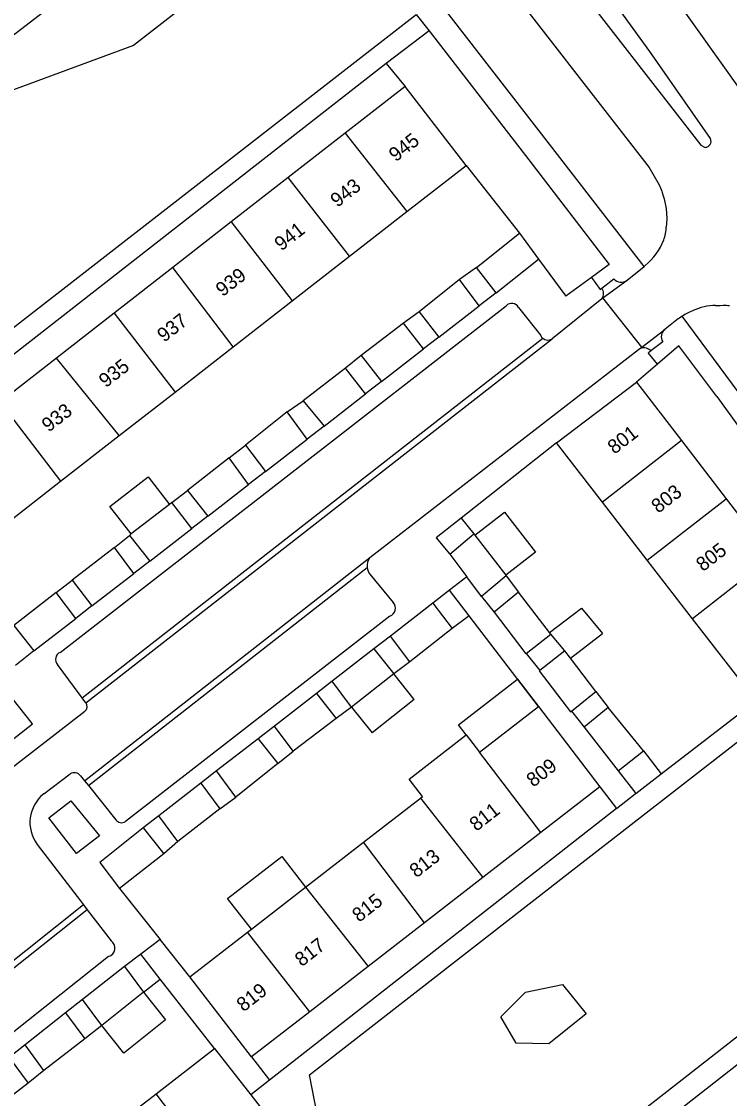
# Model space of a CAD drawing. Extents: x 194485 to 197793, y 468269 to 470822.
# Drawn here: x 196270.4 to 196330.5, y 470346.3 to 470437.7 of the extents above; entities that cross this region are included whole.
import ezdxf

# ---------------------------------------------------------------- set-up
doc = ezdxf.new("R2010")
doc.units = 0
for name, color, linetype in [('BGT grensvlak begroeid terreindeel', 7, 'Continuous'), ('BGT grensvlak gebouwinstallatie plus 1', 7, 'Continuous'), ('BGT grensvlak onbegroeid terreindeel', 7, 'Continuous'), ('BGT grensvlak pand op maaiveld', 7, 'Continuous'), ('BGT grensvlak pand op maaiveld LR', 7, 'Continuous'), ('BGT grensvlak wegdeel', 7, 'Continuous'), ('BGT tekst huisnummerreeks', 7, 'Continuous')]:
    doc.layers.add(name, color=color, linetype=linetype)

msp = doc.modelspace()

# ---------------------------------------------------------------- linework, layer by layer
at = {"layer": 'BGT grensvlak begroeid terreindeel'}
msp.add_lwpolyline([(196296.149, 470448.349), (196279.911, 470435.709), (196266.009, 470430.58), (196264.413, 470432.51)], dxfattribs=at)
at = {"layer": 'BGT grensvlak gebouwinstallatie plus 1'}
for p, q in [((196309.053, 470416.86), (196307.599, 470415.841)), ((196310.698, 470414.729), (196309.254, 470413.611)), ((196304.162, 470413.109), (196302.847, 470412.142)), ((196305.837, 470410.964), (196304.54, 470409.96)), ((196299.257, 470409.397), (196297.917, 470408.34)), ((196300.963, 470407.19), (196299.608, 470406.141)), ((196292.962, 470404.615), (196294.315, 470405.557)), ((196296.09, 470403.417), (196294.646, 470402.298)), ((196288.033, 470400.724), (196289.411, 470401.78)), ((196291.111, 470399.56), (196289.67, 470398.445)), ((196283.168, 470396.922), (196284.482, 470397.953)), ((196286.227, 470395.779), (196284.846, 470394.709)), ((196307.751, 470395.604), (196308.804, 470394.267)), ((196278.277, 470393.108), (196279.566, 470394.138)), ((196281.286, 470391.952), (196279.946, 470390.915)), ((196311.571, 470390.71), (196312.601, 470389.305)), ((196273.322, 470389.293), (196274.7, 470390.337)), ((196306.753, 470389.488), (196305.328, 470388.383)), ((196308.412, 470387.321), (196306.753, 470389.488)), ((196309.474, 470388.959), (196310.529, 470387.618)), ((196276.369, 470388.145), (196275.012, 470387.094)), ((196315.252, 470385.886), (196317.95, 470387.95)), ((196317.95, 470387.95), (196319.751, 470385.803)), ((196308.412, 470387.321), (196306.978, 470386.223)), ((196301.728, 470385.592), (196300.317, 470384.497)), ((196316.531, 470384.351), (196315.362, 470385.744)), ((196317.02, 470383.712), (196319.751, 470385.803)), ((196271.439, 470384.327), (196269.877, 470383.106)), ((196313.268, 470384.124), (196314.415, 470382.661)), ((196303.364, 470383.414), (196302.011, 470382.395)), ((196303.75, 470380.201), (196302.011, 470382.395)), ((196296.792, 470381.764), (196295.445, 470380.72)), ((196319.189, 470380.877), (196320.232, 470379.522)), ((196298.435, 470379.561), (196297.107, 470378.607)), ((196298.435, 470379.561), (196300.174, 470377.367)), ((196303.75, 470380.201), (196300.174, 470377.367)), ((196317.109, 470379.227), (196318.172, 470377.873)), ((196291.881, 470377.956), (196290.489, 470376.876)), ((196292.165, 470374.766), (196293.467, 470375.835)), ((196323.235, 470375.844), (196324.73, 470373.901)), ((196286.965, 470374.144), (196285.637, 470373.114)), ((196321.073, 470374.154), (196322.568, 470372.238)), ((196322.568, 470372.238), (196324.73, 470373.901)), ((196287.249, 470370.939), (196288.602, 470371.919)), ((196282.063, 470370.342), (196280.73, 470369.308)), ((196283.672, 470368.155), (196282.473, 470367.113)), ((196280.515, 470358.58), (196279.128, 470357.534)), ((196282.168, 470356.469), (196280.515, 470358.58)), ((196280.755, 470355.362), (196282.168, 470356.469)), ((196280.755, 470355.362), (196282.625, 470353.016)), ((196275.574, 470354.74), (196274.139, 470353.612)), ((196277.217, 470352.541), (196275.776, 470351.42)), ((196279.087, 470350.195), (196277.217, 470352.541)), ((196282.625, 470353.016), (196279.087, 470350.195)), ((196270.705, 470350.912), (196269.335, 470349.835)), ((196272.275, 470348.714), (196270.948, 470347.657))]:
    msp.add_line(p, q, dxfattribs=at)
for points in [[(196279.716, 470394.254), (196277.907, 470396.596), (196281.16, 470399.11), (196282.97, 470396.769)], [(196308.901, 470394.142), (196311.423, 470396.107), (196314.064, 470392.717), (196311.539, 470390.751)], [(196307.751, 470395.604), (196305.614, 470393.92), (196306.782, 470392.531)], [(196308.155, 470377.201), (196307.498, 470378.049), (196312.515, 470381.934), (196314.314, 470379.611)], [(196289.921, 470360.715), (196287.894, 470363.331), (196292.492, 470366.894), (196294.519, 470364.277)]]:
    msp.add_lwpolyline(points, dxfattribs=at)
at = {"layer": 'BGT grensvlak onbegroeid terreindeel'}
for p, q in [((196301.37, 470434.173), (196302.977, 470432.237)), ((196308.151, 470425.529), (196312.683, 470419.799))]:
    msp.add_line(p, q, dxfattribs=at)
msp.add_lwpolyline([(196315.19, 470350.978), (196312.409, 470351.049), (196311.105, 470353.263), (196313.199, 470355.359), (196316.341, 470356.031), (196318.357, 470353.54), (196315.19, 470350.978)], dxfattribs=at)
at = {"layer": 'BGT grensvlak pand op maaiveld'}
for p, q in [((196302.977, 470432.237), (196297.893, 470428.281)), ((196308.151, 470425.529), (196302.977, 470432.237)), ((196297.893, 470428.281), (196293.04, 470424.504)), ((196303.126, 470421.62), (196308.151, 470425.529)), ((196293.04, 470424.504), (196288.203, 470420.741)), ((196298.242, 470417.821), (196303.126, 470421.62)), ((196288.203, 470420.741), (196283.248, 470416.885)), ((196309.053, 470416.86), (196312.683, 470419.799)), ((196312.683, 470419.799), (196314.302, 470417.569)), ((196293.371, 470414.032), (196298.242, 470417.821)), ((196310.698, 470414.729), (196314.302, 470417.569)), ((196283.248, 470416.885), (196278.255, 470412.999)), ((196310.698, 470414.729), (196309.053, 470416.86)), ((196307.599, 470415.841), (196304.162, 470413.109)), ((196309.254, 470413.611), (196307.599, 470415.841)), ((196288.373, 470410.144), (196293.371, 470414.032)), ((196305.837, 470410.964), (196309.254, 470413.611)), ((196278.255, 470412.999), (196273.349, 470409.182)), ((196304.162, 470413.109), (196305.837, 470410.964)), ((196302.847, 470412.142), (196299.257, 470409.397)), ((196304.54, 470409.96), (196302.847, 470412.142)), ((196283.43, 470406.298), (196288.373, 470410.144)), ((196300.963, 470407.19), (196304.54, 470409.96)), ((196273.349, 470409.182), (196268.544, 470405.443)), ((196299.257, 470409.397), (196300.963, 470407.19)), ((196297.917, 470408.34), (196294.315, 470405.557)), ((196299.608, 470406.141), (196297.917, 470408.34)), ((196315.85, 470401.986), (196322.638, 470407.129)), ((196322.638, 470407.129), (196326.454, 470402.176)), ((196278.679, 470402.602), (196283.43, 470406.298)), ((196296.09, 470403.417), (196299.608, 470406.141)), ((196294.315, 470405.557), (196296.09, 470403.417)), ((196292.962, 470404.615), (196289.411, 470401.78)), ((196294.646, 470402.298), (196292.962, 470404.615)), ((196273.708, 470398.735), (196278.679, 470402.602)), ((196289.411, 470401.78), (196291.111, 470399.56)), ((196291.111, 470399.56), (196294.646, 470402.298)), ((196319.735, 470396.96), (196315.85, 470401.986)), ((196326.454, 470402.176), (196330.255, 470397.24)), ((196288.033, 470400.724), (196284.482, 470397.953)), ((196289.67, 470398.445), (196288.033, 470400.724)), ((196268.851, 470394.957), (196273.708, 470398.735)), ((196284.482, 470397.953), (196286.227, 470395.779)), ((196286.227, 470395.779), (196289.67, 470398.445)), ((196283.168, 470396.922), (196282.97, 470396.769)), ((196284.846, 470394.709), (196283.168, 470396.922)), ((196323.547, 470392.027), (196319.735, 470396.96)), ((196330.255, 470397.24), (196334.064, 470392.294)), ((196282.97, 470396.769), (196279.716, 470394.254)), ((196279.716, 470394.254), (196279.566, 470394.138)), ((196281.286, 470391.952), (196284.846, 470394.709)), ((196306.782, 470392.531), (196308.804, 470394.267)), ((196308.804, 470394.267), (196308.901, 470394.142)), ((196279.566, 470394.138), (196281.286, 470391.952)), ((196308.901, 470394.142), (196311.539, 470390.751)), ((196278.277, 470393.108), (196274.7, 470390.337)), ((196279.946, 470390.915), (196278.277, 470393.108)), ((196306.782, 470392.531), (196308.225, 470390.63)), ((196327.396, 470387.047), (196323.547, 470392.027)), ((196276.369, 470388.145), (196279.946, 470390.915)), ((196309.474, 470388.959), (196308.225, 470390.63)), ((196311.571, 470390.71), (196309.474, 470388.959)), ((196311.539, 470390.751), (196311.571, 470390.71)), ((196274.7, 470390.337), (196276.369, 470388.145)), ((196273.322, 470389.293), (196269.745, 470386.497)), ((196275.012, 470387.094), (196273.322, 470389.293)), ((196312.601, 470389.305), (196310.529, 470387.618)), ((196315.252, 470385.886), (196312.601, 470389.305)), ((196305.328, 470388.383), (196301.728, 470385.592)), ((196305.328, 470388.383), (196306.978, 470386.223)), ((196271.439, 470384.327), (196275.012, 470387.094)), ((196269.745, 470386.497), (196271.439, 470384.327)), ((196306.978, 470386.223), (196303.364, 470383.414)), ((196303.364, 470383.414), (196301.728, 470385.592)), ((196313.268, 470384.124), (196315.362, 470385.744)), ((196315.362, 470385.744), (196315.252, 470385.886)), ((196300.317, 470384.497), (196296.792, 470381.764)), ((196300.317, 470384.497), (196302.011, 470382.395)), ((196316.531, 470384.351), (196314.415, 470382.661)), ((196317.02, 470383.712), (196316.531, 470384.351)), ((196319.189, 470380.877), (196317.02, 470383.712)), ((196302.011, 470382.395), (196298.435, 470379.561)), ((196298.435, 470379.561), (196296.792, 470381.764)), ((196295.445, 470380.72), (196291.881, 470377.956)), ((196295.445, 470380.72), (196297.107, 470378.607)), ((196317.109, 470379.227), (196319.189, 470380.877)), ((196309.298, 470375.726), (196314.314, 470379.611)), ((196314.314, 470379.611), (196319.527, 470372.801)), ((196320.232, 470379.522), (196318.172, 470377.873)), ((196323.235, 470375.844), (196320.232, 470379.522)), ((196293.467, 470375.835), (196291.881, 470377.956)), ((196297.107, 470378.607), (196293.467, 470375.835)), ((196318.172, 470377.873), (196321.073, 470374.154)), ((196290.489, 470376.876), (196286.965, 470374.144)), ((196290.489, 470376.876), (196292.165, 470374.766)), ((196308.155, 470377.201), (196309.298, 470375.726)), ((196321.073, 470374.154), (196323.235, 470375.844)), ((196288.602, 470371.919), (196286.965, 470374.144)), ((196292.165, 470374.766), (196288.602, 470371.919)), ((196285.637, 470373.114), (196282.063, 470370.342)), ((196285.637, 470373.114), (196287.249, 470370.939)), ((196319.527, 470372.801), (196314.517, 470368.921)), ((196299.447, 470368.094), (196304.278, 470371.837)), ((196304.278, 470371.837), (196304.451, 470371.971)), ((196287.249, 470370.939), (196283.672, 470368.155)), ((196283.672, 470368.155), (196282.063, 470370.342)), ((196280.73, 470369.308), (196282.473, 470367.113)), ((196314.517, 470368.921), (196309.569, 470365.089)), ((196294.519, 470364.277), (196299.447, 470368.094)), ((196282.473, 470367.113), (196278.701, 470364.174)), ((196309.569, 470365.089), (196304.614, 470361.252)), ((196289.921, 470360.715), (196294.519, 470364.277)), ((196284.701, 470356.671), (196289.594, 470360.461)), ((196289.594, 470360.461), (196289.921, 470360.715)), ((196304.614, 470361.252), (196299.832, 470357.548)), ((196279.128, 470357.534), (196275.574, 470354.74)), ((196279.128, 470357.534), (196280.755, 470355.362)), ((196299.832, 470357.548), (196294.869, 470353.705)), ((196289.939, 470349.887), (196284.701, 470356.671)), ((196280.755, 470355.362), (196277.217, 470352.541)), ((196277.217, 470352.541), (196275.574, 470354.74)), ((196274.139, 470353.612), (196270.705, 470350.912)), ((196274.139, 470353.612), (196275.776, 470351.42)), ((196294.869, 470353.705), (196289.939, 470349.887)), ((196275.776, 470351.42), (196272.275, 470348.714)), ((196272.275, 470348.714), (196270.705, 470350.912)), ((196281.815, 470346.751), (196286.777, 470350.586)), ((196286.777, 470350.586), (196289.862, 470346.648)), ((196269.335, 470349.835), (196270.948, 470347.657)), ((196270.948, 470347.657), (196267.264, 470344.79)), ((196276.91, 470342.96), (196281.815, 470346.751))]:
    msp.add_line(p, q, dxfattribs=at)
for points in [[(196334.064, 470392.294), (196337.914, 470387.296), (196331.228, 470382.09), (196327.396, 470387.047)], [(196310.529, 470387.618), (196313.219, 470384.086), (196313.268, 470384.124)], [(196314.415, 470382.661), (196314.377, 470382.631), (196317.028, 470379.163), (196317.109, 470379.227)], [(196267.698, 470375.31), (196271.332, 470378.139), (196269.598, 470380.323)], [(196304.451, 470371.971), (196303.308, 470373.447), (196308.155, 470377.201)], [(196280.73, 470369.308), (196277.046, 470366.365), (196278.701, 470364.174)], [(196289.862, 470346.648), (196291.962, 470343.967), (196291.919, 470343.933)]]:
    msp.add_lwpolyline(points, dxfattribs=at)
at = {"layer": 'BGT grensvlak pand op maaiveld LR'}
for p, q in [((196297.893, 470428.281), (196303.126, 470421.62)), ((196298.242, 470417.821), (196293.04, 470424.504)), ((196288.203, 470420.741), (196293.371, 470414.032)), ((196288.373, 470410.144), (196283.248, 470416.885)), ((196278.255, 470412.999), (196283.43, 470406.298)), ((196278.679, 470402.602), (196273.349, 470409.182)), ((196268.544, 470405.443), (196273.708, 470398.735)), ((196326.454, 470402.176), (196319.735, 470396.96)), ((196323.547, 470392.027), (196330.255, 470397.24)), ((196334.064, 470392.294), (196327.396, 470387.047)), ((196314.517, 470368.921), (196309.298, 470375.726)), ((196304.278, 470371.837), (196309.569, 470365.089)), ((196304.614, 470361.252), (196299.447, 470368.094)), ((196294.519, 470364.277), (196299.832, 470357.548)), ((196294.869, 470353.705), (196289.594, 470360.461)), ((196286.945, 470340.045), (196281.815, 470346.751))]:
    msp.add_line(p, q, dxfattribs=at)
at = {"layer": 'BGT grensvlak wegdeel'}
for p, q in [((196291.92, 470453.772), (196264.413, 470432.51)), ((196303.918, 470438.358), (196305.008, 470436.952)), ((196305.008, 470436.952), (196301.37, 470434.173)), ((196314.302, 470417.569), (196316.627, 470414.445)), ((196323.272, 470416.968), (196323.373, 470417.05)), ((196321.826, 470415.791), (196323.272, 470416.968)), ((196318.804, 470416.027), (196316.627, 470414.445)), ((196319.696, 470415.113), (196320.702, 470415.91)), ((196319.785, 470414.286), (196321.826, 470415.791)), ((196319.785, 470414.286), (196319.684, 470414.208)), ((196323.081, 470410.115), (196319.785, 470414.286)), ((196273.68, 470384.204), (196311.552, 470413.621)), ((196312.62, 470413.488), (196314.505, 470411.087)), ((196319.684, 470414.208), (196315.454, 470410.812)), ((196329.355, 470413.65), (196329.745, 470413.658)), ((196323.081, 470410.115), (196325.03, 470411.621)), ((196275.545, 470380.355), (196314.662, 470410.866)), ((196275.861, 470379.929), (196315.454, 470410.812)), ((196299.979, 470392.265), (196322.804, 470409.901)), ((196322.804, 470409.901), (196323.081, 470410.115)), ((196323.852, 470409.796), (196323.832, 470409.82)), ((196324.858, 470410.572), (196323.852, 470409.796)), ((196326.239, 470410.229), (196324.415, 470408.659)), ((196329.458, 470405.914), (196326.239, 470410.229)), ((196324.415, 470408.659), (196322.638, 470407.129)), ((196315.85, 470401.986), (196307.751, 470395.604)), ((196275.742, 470373.317), (196299.979, 470392.265)), ((196276.074, 470372.903), (196299.747, 470391.411)), ((196299.991, 470390.837), (196301.971, 470388.434)), ((196308.225, 470390.63), (196306.753, 470389.488)), ((196301.69, 470387.267), (196279.218, 470369.866)), ((196314.314, 470379.611), (196308.412, 470387.321)), ((196324.73, 470373.901), (196342.522, 470387.588)), ((196275.372, 470380.588), (196273.451, 470383.177)), ((196275.545, 470380.355), (196275.372, 470380.588)), ((196275.861, 470379.929), (196275.545, 470380.355)), ((196275.869, 470379.918), (196275.861, 470379.929)), ((196269.221, 470374.158), (196275.774, 470379.224)), ((196272.277, 470372.195), (196274.511, 470373.892)), ((196275.409, 470373.732), (196275.742, 470373.317)), ((196275.742, 470373.317), (196276.074, 470372.903)), ((196276.074, 470372.903), (196278.4, 470370.004)), ((196319.527, 470372.801), (196320.935, 470370.961)), ((196320.935, 470370.961), (196291.469, 470347.905)), ((196278.701, 470364.174), (196282.18, 470359.835)), ((196275.654, 470362.787), (196261.914, 470351.902)), ((196275.977, 470362.366), (196262.311, 470351.54)), ((196275.654, 470362.787), (196275.977, 470362.366)), ((196275.977, 470362.366), (196278.003, 470359.73)), ((196282.18, 470359.835), (196280.515, 470358.58)), ((196284.701, 470356.671), (196282.18, 470359.835)), ((196277.789, 470358.407), (196265.539, 470348.663)), ((196286.777, 470350.586), (196282.168, 470356.469)), ((196289.939, 470349.887), (196291.469, 470347.905)), ((196291.469, 470347.905), (196289.862, 470346.648))]:
    msp.add_line(p, q, dxfattribs=at)
for points in [[(196323.272, 470416.968), (196315.235, 470427.352), (196306.925, 470438.073), (196301.751, 470444.743), (196293.668, 470455.171), (196290.277, 470459.473), (196294.516, 470462.811)], [(196335.273, 470426.594), (196330.408, 470433.422), (196323.373, 470443.314), (196318.722, 470449.723), (196318.483, 470450.097)], [(196313.406, 470446.152), (196328.099, 470427.245), (196328.475, 470427.06), (196328.556, 470427.076), (196328.596, 470427.089), (196328.635, 470427.104), (196328.672, 470427.122), (196328.708, 470427.143), (196328.742, 470427.166), (196328.775, 470427.192), (196328.834, 470427.25), (196328.859, 470427.28), (196328.881, 470427.311), (196328.901, 470427.344), (196328.919, 470427.378), (196328.935, 470427.413), (196328.949, 470427.449), (196328.96, 470427.486), (196328.968, 470427.523), (196328.911, 470427.814), (196323.759, 470435.212), (196317.885, 470443.342), (196314.91, 470447.321)], [(196309.753, 470443.313), (196323.718, 470425.37), (196324.565, 470423.876), (196324.622, 470423.749), (196324.677, 470423.621), (196324.729, 470423.491), (196324.778, 470423.361), (196324.825, 470423.23), (196324.911, 470422.964), (196324.985, 470422.696), (196325.018, 470422.56), (196325.076, 470422.287), (196325.101, 470422.15), (196325.123, 470422.013), (196325.142, 470421.874), (196325.158, 470421.736), (196325.172, 470421.595), (196325.19, 470421.312), (196325.195, 470421.171), (196325.197, 470421.029), (196325.196, 470420.888), (196325.192, 470420.746), (196325.185, 470420.605), (196325.162, 470420.308)], [(196246.466, 470406.984), (196255.94, 470401.105), (196303.918, 470438.358)], [(196305.008, 470436.952), (196313.495, 470426.006), (196320.316, 470417.126), (196318.804, 470416.027)], [(196301.37, 470434.173), (196257.072, 470399.65), (196258.629, 470397.727)], [(196318.804, 470416.027), (196319.547, 470414.995), (196319.696, 470415.113)], [(196329.745, 470413.658), (196330.004, 470413.665), (196330.263, 470413.662), (196330.393, 470413.658), (196330.534, 470413.648)], [(196355.748, 470373.337), (196351.366, 470379.281), (196342.442, 470391.316), (196333.461, 470403.372), (196326.517, 470412.736)], [(196326.066, 470412.42), (196325.065, 470411.648), (196325.03, 470411.621)], [(196324.415, 470408.659), (196323.641, 470409.601), (196323.693, 470409.676), (196323.852, 470409.796)], [(196329.458, 470405.914), (196341.137, 470389.758), (196342.522, 470387.588)], [(196296.129, 470341.812), (196294.851, 470348.363), (196317.734, 470366.138), (196331.058, 470376.488), (196343.622, 470386.248)], [(196320.935, 470370.961), (196322.522, 470372.203), (196322.568, 470372.238)], [(196272.702, 470370.156), (196274.573, 470371.602), (196277.026, 470368.643), (196275.055, 470367.134), (196272.702, 470370.156)], [(196271.712, 470367.914), (196275.393, 470363.126), (196275.654, 470362.787)], [(196304.506, 470338.572), (196308.515, 470333.893), (196352.684, 470368.38)], [(196311.09, 470330.45), (196309.673, 470332.387), (196353.814, 470366.918)]]:
    msp.add_lwpolyline(points, dxfattribs=at)
for centre, radius, start, end in [((196321.847, 470420.406), 3.317, 338.94526, 358.31404), ((196320.097, 470421.076), 5.19, 309.13476, 338.97754), ((196321.332, 470416.494), 0.859, 222.83755, 305.07545), ((196319.011, 470414.67), 0.816, 325.55544, 32.9252), ((196312.038, 470413.165), 0.666, 28.9974, 136.80539), ((196329.455, 470408.781), 4.87, 91.18142, 114.45813), ((196329.854, 470407.494), 6.214, 122.47797, 127.55721), ((196329.748, 470407.632), 6.041, 112.47301, 122.33488), ((196325.54, 470410.999), 0.804, 129.32397, 212.05266), ((196315.093, 470411.338), 0.639, 203.14907, 227.63146), ((196315.092, 470411.339), 0.639, 227.69844, 304.50057), ((196323.269, 470409.24), 0.808, 45.84583, 125.14368), ((196300.897, 470391.557), 1.159, 142.3562, 187.24713), ((196300.898, 470391.561), 1.161, 187.44307, 218.61636), ((196301.407, 470387.952), 0.742, 292.43642, 40.48671), ((196273.915, 470383.612), 0.637, 111.69829, 223.16141), ((196275.467, 470379.62), 0.501, 307.81187, 36.59886), ((196274.871, 470373.313), 0.682, 37.92407, 121.87076), ((196274.226, 470369.76), 3.119, 128.67493, 216.28835), ((196278.874, 470370.318), 0.568, 213.5381, 307.31016), ((196277.587, 470359.118), 0.74, 285.85598, 55.76759)]:
    msp.add_arc(centre, radius, start, end, dxfattribs=at)

# ---------------------------------------------------------------- texts
at = {"layer": 'BGT tekst huisnummerreeks'}
for s, rotation, p in [('945', 37.9, (196302.183, 470425.79)), ('943', 37.9, (196297.218, 470421.927)), ('941', 37.9, (196292.465, 470418.227)), ('939', 37.9, (196287.477, 470414.347)), ('937', 37.9, (196282.503, 470410.476)), ('935', 37.9, (196277.55, 470406.621)), ('933', 37.9, (196272.698, 470402.847)), ('801', 37.6, (196320.758, 470400.977)), ('803', 37.6, (196324.474, 470395.963)), ('805', 37.6, (196328.275, 470391.018)), ('809', 37.8, (196313.865, 470372.716)), ('811', 37.8, (196309.028, 470368.969)), ('813', 37.8, (196303.935, 470365.025)), ('815', 37.8, (196299.063, 470361.252)), ('817', 37.8, (196294.195, 470357.481)), ('819', 37.8, (196289.247, 470353.651))]:
    msp.add_text(s, height=1.2, rotation=rotation, dxfattribs=at).set_placement(p)

doc.saveas('drawing.dxf')
